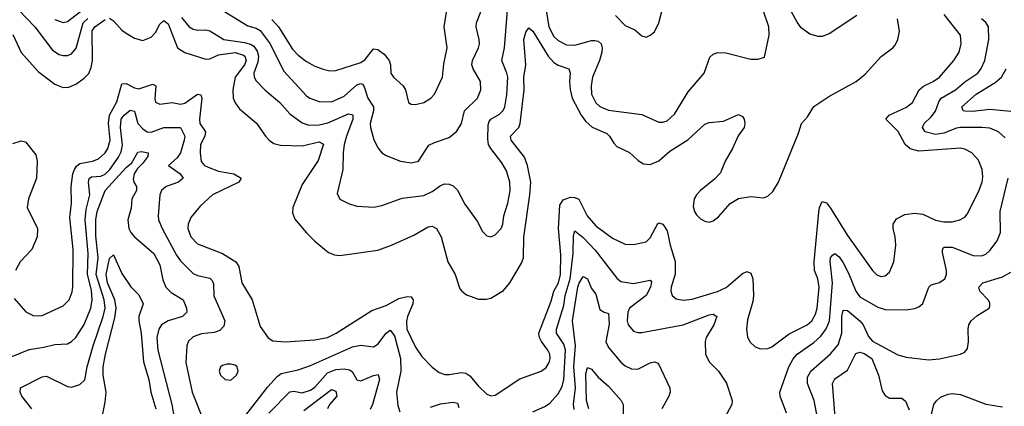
# Model space of a CAD drawing. Header units: inches. Extents: x 1173000 to 1307049, y 522583 to 678455.
# Tile 521 of 617: x 1212462 to 1217158, y 653502 to 655344. Entities that reach past the tile are written whole.
import ezdxf

# ---------------------------------------------------------------- set-up
doc = ezdxf.new("R2010")
doc.units = ezdxf.units.IN
doc.header["$MEASUREMENT"] = 0
doc.layers.add('B2615', color=7, linetype='Continuous')

msp = doc.modelspace()

# ---------------------------------------------------------------- linework, layer by layer
at = {"layer": 'B2615', "color": 5}
for points, elevation in [([(1212630, 655344.7), (1212670, 655331.4), (1212690, 655336.2), (1212786.7, 655410)], 1160), ([(1213390, 655414.1), (1213550, 655315.3), (1213590, 655304.2), (1213610, 655292.7), (1213657.2, 655230), (1213721.1, 655101.1), (1213830, 654982.2), (1213846.3, 654970), (1213890, 654954.8), (1213950, 654952.7), (1214010, 654980.1), (1214070, 655033.3), (1214090, 655040.7), (1214096.7, 655036.7), (1214104.8, 655024.8), (1214123.2, 654970), (1214149.2, 654930), (1214149.7, 654910), (1214134, 654850), (1214135, 654830), (1214151.8, 654771.8), (1214171.6, 654731.6), (1214190, 654710.3), (1214210, 654696.5), (1214279.1, 654670), (1214330, 654661.6), (1214364.5, 654670), (1214414.1, 654745.9), (1214440.5, 654759.5), (1214510, 654783.2), (1214546.8, 654813.2), (1214569.8, 654850.2), (1214583.9, 654910), (1214646.3, 654970), (1214662.3, 655010), (1214659.8, 655050), (1214625.7, 655110), (1214619.5, 655130), (1214622.1, 655150), (1214650.5, 655210), (1214654.7, 655230), (1214654.1, 655250), (1214639.4, 655310), (1214641.1, 655330), (1214665.9, 655394.1)], 1160), ([(1214967.5, 655430), (1214985.9, 655310), (1215010, 655263.9), (1215030, 655244.6), (1215070, 655225.5), (1215110, 655223.4), (1215190, 655245.4), (1215206, 655246), (1215221.6, 655241.6), (1215235, 655230), (1215240.8, 655210), (1215239.3, 655190), (1215228.2, 655150), (1215193.9, 655070), (1215187.7, 655030), (1215189.1, 654990), (1215210, 654947.8), (1215230, 654930.2), (1215270, 654912.9), (1215430, 654893.2), (1215510, 654856.9), (1215530, 654855.8), (1215550, 654862), (1215585.9, 654894.1), (1215650, 655001.5), (1215726.3, 655090), (1215754, 655166), (1215770, 655180.9), (1215791.6, 655188.4), (1215830, 655186.1), (1215950, 655155.8), (1215983.7, 655156.3), (1216014, 655166), (1216036.1, 655270), (1216034.6, 655310), (1216008.9, 655390)], 1140), ([(1216455, 655365), (1216323, 655277), (1216290, 655265.2), (1216270, 655263.8), (1216230, 655276.1), (1216190, 655305.3), (1216170, 655332.1), (1216128.2, 655410)], 1120), ([(1212435.8, 654015.8), (1212492, 653952), (1212530, 653933.8), (1212570, 653935.5), (1212670, 653980.2), (1212698.8, 654010), (1212712.7, 654047.3), (1212715.9, 654070), (1212717.6, 654250), (1212701.7, 654401.7), (1212709.2, 654470), (1212707.2, 654550), (1212716, 654610), (1212723.2, 654630), (1212733.7, 654646.3), (1212750, 654659.7), (1212810, 654670.1), (1212838.1, 654681.9), (1212869.9, 654710), (1212882.2, 654730), (1212894.5, 654770), (1212886.6, 654850), (1212890.4, 654889.6), (1212926.3, 654953.7), (1212950, 655039.6), (1212970, 655041), (1213010, 655019.2), (1213030, 655015.2), (1213097.3, 655037.3), (1213111.3, 655030), (1213107.2, 654967.2), (1213110, 654950.7), (1213130, 654941.7), (1213189.9, 654950.1), (1213230, 654941.2), (1213250, 654946.1), (1213310, 654989.4), (1213326.9, 654986.9), (1213330.4, 654970.4), (1213320.4, 654870), (1213322.3, 654850), (1213349, 654810), (1213345.4, 654790), (1213324.4, 654750), (1213323.3, 654710), (1213328.5, 654668.5), (1213343.2, 654650), (1213361.2, 654641.2), (1213410, 654622.2), (1213483.1, 654610), (1213518.6, 654590), (1213507, 654570), (1213382.3, 654510), (1213323.8, 654456.2), (1213278.3, 654401.7), (1213265.3, 654370), (1213264.6, 654350), (1213278.7, 654310), (1213310, 654277.1), (1213430.1, 654230.1), (1213493.5, 654190), (1213507.9, 654167.9), (1213522.2, 654090), (1213571, 654010), (1213610, 653883.1), (1213647.6, 653827.6), (1213670, 653814.3), (1213729.3, 653809.3), (1213870, 653818.7), (1213930, 653830.1), (1213971.8, 653850), (1214141.9, 653958.1), (1214210, 653982.9), (1214270, 654015.9), (1214310, 654024.7), (1214330, 654023), (1214338.3, 654010), (1214336.9, 653990), (1214311.8, 653930), (1214307.8, 653907.8), (1214309.4, 653870), (1214350, 653783.6), (1214380.1, 653740.1), (1214430, 653688.9), (1214463.5, 653663.5), (1214490, 653654), (1214510, 653652.8), (1214570, 653663.5), (1214590, 653660.1), (1214610, 653647.9), (1214650, 653597.7), (1214690, 653559.5), (1214710, 653551.8), (1214730, 653554.9), (1214847.5, 653632.5), (1214950, 653670.2), (1214972.7, 653687.3), (1214987.4, 653710), (1214992.1, 653730), (1214990.5, 653750), (1214981.5, 653770), (1214950.3, 653810.3), (1214941, 653830), (1214939.1, 653850), (1214997.2, 654002.8), (1215010.3, 654050), (1215031.4, 654090), (1215041.4, 654130), (1215043.3, 654223.3), (1215031.5, 654350), (1215039.1, 654460.9), (1215053.8, 654486.2), (1215090, 654499.1), (1215110, 654497.4), (1215128.4, 654488.4), (1215168.7, 654410), (1215210, 654361.7), (1215290, 654303), (1215350, 654275), (1215390, 654273), (1215450, 654286), (1215470, 654304.2), (1215506.4, 654373.6), (1215510, 654376.9), (1215530, 654370.2), (1215550, 654338.5), (1215564.1, 654270), (1215588.4, 654191.6), (1215589, 654131), (1215569, 654070), (1215568.1, 654050), (1215574.7, 654030), (1215593.6, 654013.6), (1215627.3, 654007.3), (1215670, 654013.1), (1215790, 654049.6), (1215831.3, 654068.7), (1215910, 654135.7), (1215930, 654144.7), (1215950, 654137), (1215958.4, 654110), (1215962.9, 654030), (1215959.1, 654000.9), (1215933.9, 653913.9), (1215929.2, 653870), (1215933.7, 653833.7), (1215944, 653810), (1215970, 653785.5), (1215995.3, 653775.3), (1216030, 653776.9), (1216050, 653786), (1216132.8, 653847.2), (1216218.3, 653890), (1216240.2, 653910), (1216258.6, 653941.4), (1216266.2, 653970), (1216275.2, 654070), (1216268.8, 654108.8), (1216253.5, 654150), (1216251.6, 654190), (1216273, 654427), (1216277.4, 654450), (1216290, 654478.2), (1216310, 654472.5), (1216330, 654445.5), (1216410, 654316), (1216530, 654149), (1216550, 654129.1), (1216570, 654120.3), (1216590, 654124.2), (1216610, 654142), (1216631.6, 654190), (1216640.3, 654270), (1216637.4, 654310), (1216628, 654350), (1216628.8, 654370), (1216644.9, 654395.1), (1216684.4, 654415.6), (1216730, 654423.2), (1216770, 654417.4), (1216830, 654389.5), (1216870, 654380.5), (1216910, 654381), (1216946.6, 654390), (1216970, 654404), (1216981.7, 654418.3), (1217036, 654524), (1217052.9, 654570), (1217055.5, 654595.5), (1217051.9, 654630), (1217034.8, 654674.8), (1217003.1, 654710), (1216970, 654727.3), (1216950, 654731.9), (1216750, 654718.6), (1216710, 654728.4), (1216685.2, 654750), (1216652.1, 654812.1), (1216593.3, 654870), (1216609.7, 654890), (1216692.6, 654927.4), (1216721.1, 654950), (1216751.6, 655010), (1216772.6, 655027.4), (1216819.3, 655050), (1216850, 655070.9), (1216918.3, 655150), (1216942.6, 655190), (1216952.2, 655230), (1216948.9, 655270), (1216871.1, 655370)], 1080), ([(1212458, 655390), (1212534.4, 655310), (1212618.5, 655198.5), (1212650, 655178.6), (1212670, 655173.2), (1212690, 655174.1), (1212710, 655182.2), (1212731.4, 655208.6), (1212765.4, 655330), (1212786.9, 655350)], 1140), ([(1213234.9, 655354.9), (1213270.1, 655310.1), (1213290, 655298.7), (1213310, 655294.8), (1213350, 655296.8), (1213370, 655291.6), (1213435.3, 655250), (1213536.6, 655236.6), (1213566.9, 655226.9), (1213578.5, 655218.5), (1213594.7, 655194.7), (1213601, 655170), (1213598.4, 655141.6), (1213579.2, 655090), (1213581.4, 655070), (1213590, 655053.4), (1213632.3, 655010), (1213703, 654950), (1213750, 654895.8), (1213810, 654852.5), (1213841.2, 654841.2), (1213890, 654842.7), (1213932.7, 654852.7), (1214030, 654896.2), (1214051.6, 654891.6), (1214051.4, 654870), (1214020.7, 654790), (1214010.1, 654750), (1214005, 654710), (1214003.8, 654630), (1213976.3, 654516.3), (1213988.6, 654488.6), (1214030, 654468.2), (1214070, 654456.4), (1214151.8, 654451.8), (1214190, 654458.5), (1214286.8, 654493.2), (1214390, 654506.4), (1214430, 654526.2), (1214470, 654555), (1214490, 654561.8), (1214510, 654560.7), (1214530, 654552.4), (1214550, 654531.6), (1214585.2, 654465.2), (1214643.7, 654383.7), (1214670, 654335.5), (1214690, 654314.9), (1214710, 654310.4), (1214730, 654318.7), (1214759.2, 654350), (1214767.4, 654370), (1214771.4, 654410), (1214790, 654470.5), (1214801.1, 654530), (1214799.9, 654570), (1214783.6, 654623.6), (1214762.2, 654662.2), (1214709.1, 654730), (1214698.8, 654750), (1214694.8, 654774.8), (1214696.8, 654843.2), (1214701.3, 654858.7), (1214709.1, 654870.9), (1214750, 654894), (1214768.3, 654911.7), (1214776.6, 654930), (1214786.5, 654986.5), (1214789.9, 655070), (1214786.5, 655090), (1214761.8, 655150), (1214774.2, 655210), (1214789.4, 655390.6)], 1140), ([(1213665.4, 655345.4), (1213697.1, 655310), (1213763.7, 655203.7), (1213790, 655175.9), (1213830, 655145.9), (1213870, 655123.2), (1213910, 655108.5), (1213941.3, 655101.3), (1213970, 655101.6), (1214090, 655140.5), (1214110, 655154.2), (1214150, 655204.9), (1214170, 655203.2), (1214199.9, 655179.9), (1214224.1, 655150), (1214230.2, 655130), (1214233.1, 655090), (1214244.4, 655070), (1214291.8, 655030), (1214301.7, 655010), (1214316.3, 654950), (1214330, 654942), (1214350, 654940.9), (1214390, 654949.1), (1214423, 654970), (1214441, 654990), (1214479.3, 655070), (1214485.5, 655134.5), (1214500.7, 655210), (1214486.1, 655310), (1214500.3, 655390)], 1180), ([(1215304.6, 655364.6), (1215350, 655316.5), (1215395.5, 655295.5), (1215430, 655267.7), (1215450, 655262), (1215470, 655270.5), (1215490, 655287.3), (1215511.1, 655328.9), (1215526.6, 655390)], 1160), ([(1212430, 655274.7), (1212470, 655188.9), (1212550, 655097.2), (1212630, 655037.7), (1212670, 655021.3), (1212697.1, 655022.9), (1212730, 655037.2), (1212770, 655065.4), (1212791.8, 655088.2), (1212803.9, 655116.1), (1212809.9, 655150.1), (1212808.1, 655291.9), (1212820.1, 655310), (1212870, 655345.2)], 1120), ([(1212890, 655352.5), (1212910, 655338.9), (1212950, 655294), (1212970, 655279.8), (1213010, 655255.8), (1213050, 655246), (1213090, 655261), (1213110, 655284.2), (1213130, 655323.6), (1213150, 655341.2), (1213170, 655325), (1213214.8, 655210), (1213250, 655188.4), (1213350, 655156.6), (1213370, 655158.2), (1213410, 655177.7), (1213490, 655188), (1213530, 655175.4), (1213536.3, 655170), (1213541.9, 655150), (1213533.9, 655130), (1213490.7, 655070), (1213478.5, 655010), (1213480.8, 654970), (1213490, 654947.9), (1213510, 654920.2), (1213591.9, 654851.9), (1213635.2, 654790), (1213652.9, 654770), (1213674.6, 654754.6), (1213707, 654747), (1213810, 654743.6), (1213890, 654762), (1213910.7, 654750.7), (1213886.7, 654673.3), (1213810, 654558.5), (1213764.5, 654450), (1213764.1, 654424.1), (1213774.3, 654394.3), (1213830, 654328.8), (1213870, 654288.5), (1213935.5, 654235.5), (1213963.6, 654223.6), (1213990, 654221.3), (1214170, 654246.3), (1214235.6, 654270), (1214342, 654318), (1214410, 654356.9), (1214430, 654360.2), (1214450, 654348.9), (1214472.8, 654310), (1214504.3, 654190), (1214539.1, 654130), (1214562.3, 654062.3), (1214570.3, 654050), (1214592.6, 654032.6), (1214650, 654013.2), (1214687.6, 654012.4), (1214710, 654017.3), (1214770, 654054.3), (1214799.8, 654090), (1214855.7, 654184.3), (1214865.6, 654210), (1214867.3, 654307.3), (1214895.8, 654510), (1214900.1, 654570), (1214884.3, 654650), (1214870, 654689.8), (1214806.4, 654770), (1214803, 654790), (1214842.7, 654830), (1214849.9, 654850.1), (1214868.1, 655010), (1214867.4, 655070), (1214875.8, 655130), (1214867, 655250), (1214875.7, 655284.3), (1214890, 655306.3), (1214910, 655290.3), (1214983.4, 655170), (1215010, 655140.1), (1215030, 655128.4), (1215081.7, 655110), (1215088.3, 655090), (1215084.1, 655050), (1215087.5, 655012.5), (1215097.1, 654970), (1215140.3, 654890), (1215161, 654861), (1215192.2, 654832.2), (1215262.2, 654802.2), (1215275.8, 654790), (1215295.3, 654755.3), (1215310, 654740.7), (1215370, 654712.2), (1215412.8, 654672.8), (1215437.1, 654657.1), (1215470, 654654.3), (1215510, 654672.1), (1215562.6, 654717.4), (1215648.7, 654771.3), (1215730, 654846.7), (1215750, 654855), (1215818.4, 654861.6), (1215890, 654892.7), (1215910, 654883.1), (1215917.2, 654870), (1215920.2, 654850), (1215917.2, 654830), (1215888.6, 654791.4), (1215861.6, 654730), (1215827.7, 654670), (1215805, 654615), (1215776, 654584), (1215709.3, 654530), (1215689.5, 654510), (1215679.5, 654490), (1215674.2, 654454.2), (1215680.1, 654430), (1215690, 654413.8), (1215710, 654396.2), (1215730, 654384.7), (1215750, 654380.2), (1215770, 654385.5), (1215794.8, 654405.2), (1215850.9, 654469.1), (1215890, 654491.9), (1215950, 654501.4), (1216010, 654494.9), (1216030, 654503.6), (1216053.7, 654526.3), (1216081.1, 654570), (1216176.6, 654803.4), (1216190.9, 654849.1), (1216219.2, 654880.8), (1216249.2, 654930.8), (1216321.6, 654978.4), (1216452.1, 655050), (1216494.5, 655085.5), (1216571.4, 655168.6), (1216627.3, 655210), (1216637.1, 655222.9), (1216650.7, 655250), (1216657.9, 655290), (1216649.3, 655349.3)], 1120), ([(1217162.1, 654782.1), (1217129.9, 654809.9), (1217090, 654826.9), (1217051.4, 654831.4), (1216950, 654831), (1216930, 654828), (1216870, 654803.7), (1216830, 654797.9), (1216781.2, 654810), (1216767.4, 654830), (1216776, 654850), (1216810, 654882), (1216830, 654908.6), (1216846.3, 654953.7), (1216856.8, 654970), (1216925.4, 655010), (1216970, 655047.9), (1217031.4, 655090), (1217048.6, 655111.4), (1217065.2, 655150), (1217083.8, 655250), (1217082.3, 655310), (1217070.8, 655330.8), (1217050, 655349.1)], 1060), ([(1217190, 654906.9), (1217090, 654916.8), (1217007.3, 654907.3), (1216970, 654907.8), (1216961.6, 654910), (1216955.3, 654930), (1217024.1, 654990), (1217115.4, 655044.7), (1217144.5, 655070), (1217167.9, 655110)], 1040), ([(1212422.4, 653737.6), (1212507.1, 653772.9), (1212576.8, 653783.2), (1212630, 653796.8), (1212690, 653800.2), (1212710, 653811.3), (1212730, 653830.2), (1212770, 653892.2), (1212801.2, 653970), (1212807.5, 654010), (1212804.4, 654055.6), (1212786.4, 654130), (1212789.6, 654230.4), (1212774.9, 654390), (1212779.3, 654440.7), (1212797.2, 654510), (1212789.9, 654570), (1212793, 654587), (1212804.7, 654595.3), (1212850, 654599.2), (1212870, 654608.6), (1212892, 654630), (1212933.8, 654690), (1212945.9, 654714.1), (1212952.8, 654747.2), (1212942.6, 654830), (1212946.7, 654870), (1212960.9, 654890), (1212990, 654913.7), (1213010, 654908.8), (1213026.4, 654850), (1213050, 654823.6), (1213070, 654810.7), (1213090, 654809), (1213150, 654831.2), (1213230, 654830.2), (1213249.4, 654790), (1213247.5, 654770), (1213228.6, 654710), (1213213.2, 654686.8), (1213172.9, 654650), (1213228.5, 654610), (1213242.3, 654590), (1213219.5, 654570), (1213160.6, 654550), (1213139, 654530), (1213130.1, 654510), (1213122.8, 654410), (1213124.8, 654390), (1213142, 654350), (1213210, 654222.6), (1213230, 654195.6), (1213290, 654134.2), (1213310, 654125.1), (1213370, 654113.4), (1213381, 654101), (1213386.2, 654086.2), (1213389.1, 654029.1), (1213440.9, 653910), (1213436.5, 653883.5), (1213417.2, 653862.8), (1213390, 653854), (1213330, 653846.6), (1213290, 653833.8), (1213267.8, 653812.2), (1213258.9, 653790), (1213254.8, 653710), (1213284.2, 653570), (1213340.7, 653430)], 1060), ([(1212430, 654755.1), (1212470, 654767.5), (1212490, 654762.7), (1212539.9, 654699.9), (1212546, 654670), (1212542, 654590), (1212504, 654490), (1212497.3, 654450), (1212546.8, 654350), (1212546.2, 654310), (1212520.2, 654250), (1212465.4, 654190), (1212442.2, 654150)], 1080), ([(1212520.7, 653490), (1212472.9, 653550), (1212464.1, 653570), (1212466, 653590), (1212570, 653642.6), (1212590, 653645.4), (1212690, 653597), (1212710, 653593.1), (1212750, 653606), (1212772.6, 653627.4), (1212784.9, 653690), (1212813.2, 653790), (1212860.7, 653930), (1212869.6, 653970), (1212865.9, 654010), (1212826.9, 654130), (1212836.6, 654210), (1212825.6, 654314.4), (1212825.1, 654390), (1212831.9, 654430), (1212869.7, 654530.3), (1212970, 654639.6), (1212997.2, 654662.8), (1213026.5, 654713.5), (1213043.4, 654716.6), (1213074.9, 654710), (1213072.8, 654692.8), (1213050, 654661.3), (1213023.9, 654636.1), (1213007.8, 654610), (1213004.2, 654584.2), (1213007.8, 654567.8), (1213018.9, 654550), (1213020.1, 654530), (1212997.8, 654490), (1212993.5, 654446.5), (1212977.9, 654390), (1212983.2, 654350), (1212992.3, 654330), (1213010.2, 654310), (1213101.6, 654230), (1213130, 654175.8), (1213145.3, 654105.3), (1213159, 654070), (1213184.2, 654044.2), (1213242.8, 654010), (1213258.7, 653970), (1213259, 653950), (1213239.1, 653930), (1213170, 653909.4), (1213138.3, 653890), (1213126.1, 653870), (1213116.6, 653830), (1213120.9, 653770), (1213188.5, 653510), (1213210, 653383)], 1040), ([(1216119.4, 653470), (1216089.9, 653549.9), (1216088.3, 653570), (1216130.9, 653690), (1216151, 653729), (1216169.9, 653750.1), (1216250, 653805.7), (1216283.8, 653836.2), (1216309.4, 653870.6), (1216324.5, 653910), (1216338.8, 654090), (1216328.4, 654191.6), (1216330, 654210.3), (1216338.3, 654221.7), (1216350, 654230.1), (1216370, 654214.1), (1216390, 654185.9), (1216415.9, 654135.9), (1216450, 654050.2), (1216470, 654023.6), (1216554.8, 653974.8), (1216590, 653964), (1216690, 653962), (1216730, 653967.6), (1216750, 653976.8), (1216770, 653992.2), (1216798.7, 654070), (1216810, 654080.3), (1216850, 654091.7), (1216875.1, 654110), (1216881.8, 654130), (1216882.3, 654150), (1216864.2, 654235.8), (1216862.8, 654250), (1216870, 654261.1), (1216910, 654261), (1217010, 654221.4), (1217050, 654219.4), (1217070, 654227.6), (1217090, 654243.9), (1217124, 654290), (1217139.5, 654330), (1217138.3, 654430), (1217176.5, 654590)], 1060), ([(1214910, 653476), (1214970, 653502.6), (1214990, 653516.5), (1215030, 653561.5), (1215050, 653596.9), (1215057.7, 653630), (1215065.7, 653770), (1215058.1, 653798.1), (1215022.6, 653850), (1215022.8, 653870), (1215056.9, 653983.1), (1215063.7, 654030), (1215087.7, 654110), (1215101.4, 654230), (1215104, 654316), (1215110, 654337.6), (1215150, 654306.5), (1215206.5, 654246.5), (1215310, 654113), (1215330, 654096.8), (1215390, 654087.5), (1215470, 654103.1), (1215475.8, 654095.8), (1215471.1, 654070), (1215449.5, 654030), (1215370, 653970.4), (1215362.3, 653950), (1215359.8, 653910), (1215364.5, 653890), (1215390, 653860.2), (1215410, 653853.8), (1215430, 653853.4), (1215627.3, 653890), (1215750, 653938), (1215770, 653941.8), (1215787.2, 653930), (1215773.5, 653890), (1215737.1, 653830), (1215731.4, 653811.4), (1215733.6, 653750), (1215750, 653714), (1215794.6, 653670), (1215832.8, 653612.8), (1215860.3, 653530), (1215859.5, 653510), (1215804.9, 653410)], 1060), ([(1212855, 653450), (1212870, 653521.6), (1212874.3, 653570), (1212860.3, 653650), (1212861.1, 653690), (1212871.4, 653750), (1212916.2, 653923.8), (1212923.2, 653970), (1212916.6, 654010), (1212881.5, 654090), (1212875.6, 654130), (1212890, 654206), (1212910, 654223.1), (1212950, 654134.6), (1212992.1, 654072.1), (1213030, 654032.9), (1213050.9, 653990), (1213030.1, 653930), (1213030.1, 653910), (1213042, 653850), (1213053.5, 653713.5), (1213078.8, 653630), (1213087.6, 653570), (1213112.4, 653490)], 1020), ([(1216263.6, 653463.6), (1216251, 653530), (1216218.9, 653610), (1216219.8, 653640.2), (1216235, 653670), (1216330, 653751.5), (1216365.2, 653794.8), (1216383.4, 653850), (1216383.7, 653930), (1216390, 653960.2), (1216410, 653958.9), (1216470, 653909.1), (1216485.3, 653890), (1216510, 653834.4), (1216530, 653812.7), (1216650, 653747.5), (1216690, 653736.6), (1216796.1, 653723.9), (1216850, 653728), (1216949.3, 653750), (1216970, 653760.3), (1216982, 653778), (1216986.8, 653810), (1216985.5, 653870), (1216989, 653890), (1217000.7, 653910), (1217026.8, 653933.2), (1217086.8, 653970), (1217090, 653979.3), (1217090, 653995.1), (1217080.8, 654010), (1217041, 654050), (1217036.5, 654070), (1217055.4, 654090), (1217150, 654118.8), (1217190, 654141.5)], 1040), ([(1215107.5, 653487.5), (1215104.4, 653510), (1215113, 653590), (1215105.4, 653690), (1215113.9, 653790), (1215098.2, 653910), (1215124.8, 654070), (1215130, 654088.1), (1215150, 654120.3), (1215170, 654108.8), (1215190, 654063.1), (1215210, 654036.9), (1215230, 653964), (1215250, 653950.2), (1215270, 653943.8), (1215273.9, 653893.9), (1215257.3, 653810), (1215270, 653782.6), (1215330, 653712.9), (1215350, 653695.4), (1215380, 653680), (1215410, 653679.4), (1215470, 653709.2), (1215490, 653713.8), (1215507.4, 653707.4), (1215563.2, 653590), (1215564.7, 653570), (1215558.5, 653550), (1215524.6, 653490)], 1040), ([(1213530, 653445.2), (1213645.1, 653594.9), (1213690, 653644.1), (1213710, 653657.6), (1213790, 653676.6), (1213850, 653696.6), (1214050, 653785.5), (1214090, 653792.8), (1214150, 653786), (1214170, 653798.6), (1214210, 653851), (1214230, 653864.7), (1214250, 653838.6), (1214278.4, 653730), (1214280.1, 653670), (1214259.5, 653570), (1214266, 653506), (1214276, 653476)], 1060), ([(1216351.1, 653450), (1216339.3, 653610), (1216350, 653633.1), (1216410, 653674.5), (1216450, 653754.3), (1216470, 653759.3), (1216490, 653754.1), (1216526.3, 653730), (1216558.7, 653650), (1216576.3, 653576.3), (1216590, 653553.4), (1216610, 653540.3), (1216670, 653540.3), (1216687, 653527), (1216705.3, 653485.3)], 1020), ([(1213650.9, 653469.1), (1213750, 653571.2), (1213770, 653573.4), (1213810, 653567), (1213850, 653578.5), (1213870, 653593.3), (1213930, 653661.2), (1213970, 653677.9), (1214010, 653680.3), (1214035.6, 653675.6), (1214047.3, 653667.3), (1214070, 653628), (1214090, 653623.2), (1214150, 653649.2), (1214172.8, 653652.8), (1214178.7, 653630), (1214145.5, 653510), (1214133.5, 653486.5)], 1040), ([(1215177.3, 653490), (1215165.9, 653530), (1215163.2, 653656.8), (1215170, 653686.7), (1215190, 653679.6), (1215221.3, 653641.3), (1215270, 653597.2), (1215330.2, 653530), (1215341.3, 653510), (1215342.9, 653390)], 1020), ([(1213818.2, 653481.8), (1213950, 653582.5), (1213970, 653573.6), (1213974.3, 653550), (1213939.7, 653510), (1213930.2, 653490)], 1020), ([(1216802.9, 653430), (1216822.4, 653510), (1216833.4, 653526.6), (1216854.6, 653545.5), (1216890, 653559.6), (1216910, 653563.1), (1216950, 653558.9), (1217070, 653511.7), (1217150, 653499.6)], 1020), ([(1214422.3, 653497.7), (1214470, 653513), (1214530, 653522.5), (1214550, 653517.5), (1214556.8, 653496.8)], 1060)]:
    msp.add_lwpolyline(points, dxfattribs=dict(at, elevation=elevation))
at = {"layer": 'B2615', "color": 5, "elevation": 1080}
msp.add_lwpolyline([(1213470, 653703.6), (1213450, 653703.6), (1213430, 653697), (1213420.7, 653690), (1213413, 653670), (1213420.5, 653650), (1213442.8, 653630), (1213470, 653626.4), (1213496.9, 653650), (1213503.6, 653670), (1213499.5, 653690), (1213490, 653698.4)], close=True, dxfattribs=at)

doc.saveas('drawing.dxf')
